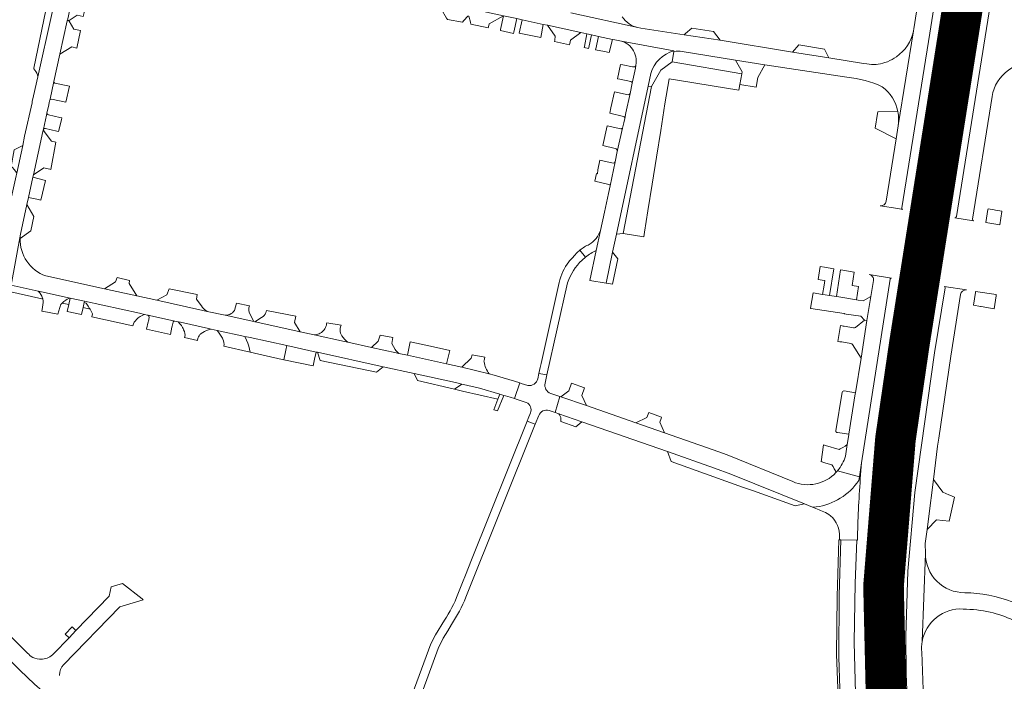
# Model space of a CAD drawing. Header units: metres. Extents: x 166325 to 190320, y 381923 to 404576.
# Tile 807 of 1056: x 176964 to 177328, y 397032 to 397277. Entities that reach past the tile are written whole.
import ezdxf

# ---------------------------------------------------------------- set-up
doc = ezdxf.new("R2010")
doc.units = ezdxf.units.M
for name, color, linetype, lineweight in [('B-WE-VH-VERHARDING_ASFALT-GV', 8, 'Continuous', 18), ('B-WE-VH-VERHARDING_BETONSTRAATSTEEN-GV', 8, 'Continuous', 18), ('B-WE-VH-VERHARDING_N-WEG', 8, 'Continuous', 18)]:
    doc.layers.add(name, color=color, linetype=linetype, lineweight=lineweight)

msp = doc.modelspace()

# ---------------------------------------------------------------- linework, layer by layer
at = {"layer": 'B-WE-VH-VERHARDING_ASFALT-GV', "flags": 128}
for points in [[(177322.119, 397344.823), (177321.801, 397344.873), (177318.907, 397345.33), (177318.511, 397345.393), (177316.301, 397331.533), (177314.476, 397319.972), (177312.619, 397308.701), (177310.824, 397297.255), (177307.598, 397276.966), (177305.796, 397265.828), (177304.006, 397254.63), (177302.713, 397246.658), (177302.711, 397246.647), (177303.114, 397246.583), (177306.018, 397246.124), (177306.307, 397246.078), (177308.261, 397258.458), (177312.083, 397282.284), (177315.949, 397306.357), (177319.773, 397330.106), (177321.681, 397342.056)], [(177319.054, 397302.037), (177318.552, 397302.141), (177319, 397304.941), (177321.873, 397322.903), (177324.681, 397340.574), (177325.286, 397344.322), (177322.445, 397344.771), (177322.119, 397344.823), (177321.681, 397342.056), (177319.773, 397330.106), (177315.949, 397306.357), (177312.083, 397282.284), (177308.261, 397258.458), (177306.307, 397246.078), (177306.633, 397246.026), (177309.551, 397245.565), (177309.997, 397245.494), (177309.999, 397245.507), (177311.048, 397252.109), (177313.789, 397269.478), (177316.541, 397286.752), (177318.236, 397297.485), (177318.635, 397299.772), (177318.853, 397301.08)], [(177306.307, 397246.078), (177306.018, 397246.124), (177303.114, 397246.583), (177302.711, 397246.647), (177302.163, 397243.095), (177300.519, 397232.719), (177298.517, 397220.239), (177296.461, 397207.069), (177293.18, 397186.768), (177291.843, 397178.14), (177290.338, 397168.671), (177288.721, 397158.608), (177287.013, 397147.887), (177287.488, 397147.812), (177290.377, 397147.357), (177290.684, 397147.309), (177291.27, 397151.038), (177295.017, 397174.858), (177299.882, 397205.587), (177302.589, 397222.718), (177305.912, 397243.572)], [(177309.997, 397245.494), (177309.551, 397245.565), (177306.633, 397246.026), (177306.307, 397246.078), (177305.912, 397243.572), (177302.589, 397222.718), (177299.882, 397205.587), (177295.017, 397174.858), (177291.27, 397151.038), (177290.684, 397147.309), (177291.01, 397147.258), (177293.901, 397146.802), (177294.295, 397146.74), (177295.011, 397151.523), (177297.948, 397170.362), (177301.087, 397190.201), (177303.731, 397206.563), (177307.483, 397230.046)], [(177290.684, 397147.309), (177290.377, 397147.357), (177287.488, 397147.812), (177287.013, 397147.887), (177287.013, 397147.883), (177286.867, 397147.056), (177285.349, 397137.312), (177284.222, 397129.83), (177283.039, 397121.302), (177282.179, 397114.965), (177281.539, 397109.999), (177280.679, 397102.461), (177279.863, 397094.938), (177279.439, 397089.837), (177278.809, 397082.921), (177278.347, 397076.075), (177278.035, 397070.733), (177277.754, 397063.8), (177277.601, 397057.545), (177277.542, 397055.429), (177277.381, 397047.898), (177277.819, 397047.897), (177280.781, 397047.893), (177281.124, 397047.893), (177281.119, 397051.951), (177281.349, 397064.101), (177281.92, 397076.017), (177282.759, 397088.082), (177283.919, 397100.092), (177285.368, 397112.082), (177287.537, 397127.096), (177289.379, 397139.016)], [(177294.295, 397146.74), (177293.901, 397146.802), (177291.01, 397147.258), (177290.684, 397147.309), (177289.379, 397139.016), (177287.537, 397127.096), (177285.368, 397112.082), (177283.919, 397100.092), (177282.759, 397088.082), (177281.92, 397076.017), (177281.349, 397064.101), (177281.119, 397051.951), (177281.124, 397047.893), (177281.454, 397047.893), (177284.335, 397047.889), (177284.783, 397047.888), (177284.789, 397050.562), (177284.895, 397057.756), (177285.246, 397068.309), (177285.789, 397078.071), (177286.188, 397083.73), (177286.742, 397090.208), (177287.371, 397096.556), (177287.895, 397101.685), (177288.477, 397106.566), (177289.118, 397111.911), (177290.326, 397120.656), (177291.375, 397128.188)], [(177275.714, 396977.37), (177275.481, 396980.451), (177275.398, 396981.708), (177274.055, 397002.053), (177272.871, 397023.378), (177272.268, 397046.845), (177272.612, 397068.724), (177273.174, 397084.56), (177267.32, 397084.738), (177266.672, 397064.271), (177266.52, 397041.349), (177267.283, 397018.242), (177268.563, 396996.625), (177269.421, 396984.393), (177269.735, 396979.905), (177270.176, 396973.62), (177271.834, 396951.552), (177275.146, 396908.046), (177280.924, 396908.456)]]:
    msp.add_lwpolyline(points, close=True, dxfattribs=at)
for points in [[(177171.636, 397188.175), (177172.912, 397189.278), (177170.861, 397191.86), (177169.659, 397190.798), (177168.801, 397189.888), (177168.054, 397189.031), (177167.025, 397187.85), (177166.753, 397187.538)], [(177163.201, 397179.835), (177156.503, 397149.91), (177156.165, 397148.402), (177155.68, 397146.233), (177158.667, 397145.745), (177166.287, 397179.776)], [(177128.656, 397063.561), (177154.343, 397127.507), (177151.304, 397128.549), (177130.809, 397077.34), (177128.536, 397071.661), (177127.437, 397068.914), (177125.718, 397064.619)], [(177120.742, 397054.983), (177117.384, 397049.634), (177115.697, 397046.316), (177107.944, 397025.21), (177089.253, 396973.171), (177092.121, 396972.181), (177110.998, 397024.369), (177118.442, 397044.619), (177120.29, 397048.347), (177121.959, 397051.102), (177123.38, 397053.447)], [(177281.523, 397027.663), (177281.256, 397035.386), (177281.129, 397042.906), (177281.124, 397047.893), (177280.781, 397047.893), (177277.819, 397047.897), (177277.381, 397047.898), (177277.381, 397047.71), (177277.385, 397046.468), (177277.518, 397038.694), (177278.124, 397023.462)], [(177285.236, 397027.565), (177284.882, 397035.088), (177284.801, 397041.762), (177284.783, 397047.888), (177284.335, 397047.889), (177281.454, 397047.893), (177281.124, 397047.893), (177281.129, 397042.906), (177281.256, 397035.386), (177281.523, 397027.663)]]:
    msp.add_lwpolyline(points, dxfattribs=at)
at = {"layer": 'B-WE-VH-VERHARDING_ASFALT-GV'}
for points in [[(177166.753, 397187.538, 0.1184181), (177163.201, 397179.835)], [(177166.287, 397179.776, -0.1251155), (177171.636, 397188.175)], [(177125.718, 397064.619, -0.0516319), (177120.742, 397054.983)], [(177123.38, 397053.447, 0.0512074), (177128.656, 397063.561)]]:
    msp.add_lwpolyline(points, format="xyb", dxfattribs=at)
at = {"layer": 'B-WE-VH-VERHARDING_BETONSTRAATSTEEN-GV', "flags": 128}
for points in [[(176992.497, 397317.7), (176987.551, 397318.692), (176984.103, 397319.428), (176981.145, 397304.478), (176980.473, 397301.435), (176970.41, 397255.937), (176968.835, 397248.844), (176968.374, 397246.769), (176968.26, 397246.255), (176965.542, 397233.93), (176964.826, 397230.56), (176962.651, 397220.316), (176962.435, 397219.297), (176956.96, 397194.923), (176956.761, 397193.989), (176956.504, 397192.788)], [(177297.888, 397296.581), (177294.248, 397273.61), (177294.132, 397272.888), (177288.512, 397237.85), (177288.503, 397237.794), (177287.74, 397233.009), (177284.058, 397209.925)], [(177300.192, 397271.999), (177304.141, 397297.149)], [(177324.332, 397294.004), (177310.051, 397204.277)], [(177088.346, 397290.221), (177101.39, 397287.395), (177103.176, 397287.008), (177112.651, 397284.954), (177114.079, 397284.645), (177117.727, 397283.855), (177120.388, 397283.278), (177142.549, 397278.476), (177147.464, 397277.411), (177149.465, 397276.977), (177157.313, 397275.277), (177158.852, 397274.943), (177171.211, 397272.265), (177173.457, 397271.778), (177175.16, 397271.409), (177177.735, 397270.851), (177182.94, 397269.723), (177183.758, 397269.546), (177184.403, 397269.448), (177186.158, 397269.12), (177205.622, 397265.48), (177205.592, 397265.268)], [(176956.504, 397192.788), (176955.554, 397188.343), (176953.95, 397180.311), (176958.24, 397179.364), (176959.082, 397179.18), (176960.59, 397178.849), (176963.976, 397197.77), (176966.368, 397208.726), (176966.936, 397211.307), (176968.575, 397218.752), (176968.785, 397219.707), (176972.315, 397235.745), (176972.483, 397236.507), (176973.645, 397241.789), (176973.797, 397242.479), (176974.475, 397245.558), (176974.662, 397246.408), (176974.869, 397247.349), (176974.921, 397247.589), (176976.337, 397254.172), (176978.607, 397264.332), (176981.32, 397276.579), (176981.365, 397276.783), (176983.027, 397284.409)], [(177167.502, 397279.506), (177192.3, 397274.09)], [(177276.976, 397260.652), (177275.717, 397260.856), (177262.896, 397262.911), (177249.405, 397265.074), (177222.701, 397269.408), (177209.371, 397271.422), (177193.414, 397273.916), (177192.3, 397274.09), (177167.502, 397279.506)], [(177288.512, 397237.85), (177294.132, 397272.888)], [(177289.834, 397207.489), (177300.192, 397271.999)], [(177205.622, 397265.48), (177186.158, 397269.12), (177186.584, 397268.98), (177187.309, 397268.675), (177188, 397268.297), (177188.648, 397267.852), (177189.249, 397267.343), (177189.794, 397266.776), (177190.28, 397266.157), (177190.699, 397265.491), (177191.05, 397264.786), (177191.326, 397264.049), (177191.527, 397263.289), (177191.65, 397262.511), (177191.693, 397261.725), (177191.656, 397260.939), (177191.539, 397260.161), (177191.411, 397259.165), (177190.2, 397253.534), (177189.375, 397249.704), (177187.844, 397242.607), (177187.401, 397240.553), (177187.043, 397238.892), (177186.629, 397236.97), (177184.674, 397228.257), (177183.899, 397224.461), (177182.015, 397215.577), (177181.402, 397212.735), (177179.933, 397205.921)], [(177205.592, 397265.268), (177204.981, 397261.424), (177230.664, 397256.98), (177230.805, 397257.743), (177228.398, 397262.1), (177208.705, 397265.294)], [(177208.705, 397265.294), (177228.398, 397262.1), (177239.192, 397260.327), (177269.568, 397255.733)], [(177190.325, 397259.586), (177186.682, 397260.286), (177185.884, 397260.467), (177184.721, 397255.221), (177185.594, 397255.03), (177189.717, 397254.13)], [(177190.2, 397253.534), (177191.411, 397259.165)], [(177191.411, 397259.165), (177191.539, 397260.161)], [(177179.933, 397205.921), (177178.46, 397199.092), (177176.879, 397191.741), (177174.512, 397180.587), (177180.488, 397179.664), (177182.925, 397191.043), (177184.355, 397197.722), (177196.086, 397252.49), (177197.071, 397257.088)], [(176976.337, 397254.172), (176974.921, 397247.589), (176974.869, 397247.349), (176975.046, 397247.563), (176975.446, 397247.646), (176980.721, 397246.485), (176982.165, 397252.413)], [(176982.165, 397252.413), (176976.758, 397253.603)], [(177188.66, 397249.244), (177183.639, 397250.341), (177182.327, 397244.424), (177181.883, 397242.421), (177186.941, 397241.299), (177187.149, 397241.164), (177187.303, 397240.97), (177187.388, 397240.737), (177187.401, 397240.553), (177187.844, 397242.607), (177189.375, 397249.704)], [(177316.033, 397203.338), (177323.219, 397248.587)], [(177288.405, 397243.052), (177281.015, 397242.905), (177280.914, 397242.39), (177279.98, 397236.894), (177280.292, 397236.844), (177287.74, 397233.009), (177288.503, 397237.794), (177288.512, 397237.85)], [(177184.674, 397228.257), (177186.629, 397236.97), (177186.582, 397236.917), (177186.387, 397236.773), (177186.156, 397236.699), (177185.914, 397236.705), (177180.863, 397237.824), (177179.316, 397230.476), (177183.916, 397229.433)], [(177183.184, 397224.001), (177178.183, 397225.094), (177177.439, 397221.562)], [(177182.015, 397215.577), (177183.899, 397224.461)], [(177177.439, 397221.562), (177177.289, 397220.071), (177176.934, 397220.107), (177176.308, 397217.282), (177181.525, 397216.143)], [(177281.882, 397208.243), (177288.391, 397207.198), (177290.208, 397206.907)], [(177309.517, 397203.813), (177316.423, 397202.728)], [(176963.851, 397196.137), (176963.89, 397196.955), (176963.976, 397197.77), (176960.59, 397178.849), (176970.545, 397176.669), (176971.826, 397176.389), (176982.348, 397174.085), (176987.684, 397172.917), (177007.944, 397168.481), (177009.891, 397168.055), (177010.957, 397167.821), (177011.659, 397167.667), (177021.029, 397165.616), (177022.283, 397165.341), (177023.173, 397165.146), (177033.53, 397162.879), (177034.514, 397162.663), (177036.772, 397162.169), (177046.93, 397159.945), (177048.882, 397159.517), (177062.523, 397156.53)], [(177176.879, 397191.741), (177178.46, 397199.092)], [(177170.861, 397191.86), (177172.912, 397189.278)], [(177062.523, 397156.53), (177073.317, 397154.167), (177073.774, 397154.067), (177098.083, 397148.744), (177109.58, 397146.227), (177124.85, 397142.883), (177127.193, 397142.319), (177127.845, 397142.162), (177133.73, 397140.744), (177141.195, 397138.577), (177142.757, 397138.123), (177143.314, 397137.961), (177145.073, 397137.451), (177146.646, 397136.948), (177148.602, 397142.718), (177146.599, 397143.344), (177142.447, 397144.641), (177141.257, 397145.012), (177139.165, 397145.666), (177137.261, 397146.121), (177127.142, 397148.537), (177121.572, 397149.765), (177107.07, 397152.947), (177103.943, 397153.633), (177102.913, 397153.859), (177093.795, 397155.86), (177085.04, 397157.782), (177083.772, 397158.06), (177072.614, 397160.508), (177067.353, 397161.663), (177050.304, 397165.404), (177039.651, 397167.741), (177033.076, 397169.184), (177031.46, 397169.539), (177014.395, 397173.283), (177007.018, 397174.902), (176995.037, 397177.531), (176973.328, 397182.295)], [(177286.102, 397181.499), (177277.838, 397182.844)], [(177266.135, 397110.271), (177274.161, 397108.003), (177274.974, 397113.23), (177285.525, 397181.06)], [(177279.327, 397180.568), (177278.38, 397174.646), (177276.983, 397165.828), (177274.772, 397151.867), (177272.734, 397139.141), (177272.668, 397138.73), (177270.272, 397123.771), (177270.231, 397123.513), (177269.663, 397119.963), (177268.979, 397115.694)], [(177305.851, 397177.863), (177301.997, 397153.862), (177294.671, 397102.245), (177292.035, 397073.171), (177291.368, 397049.093), (177291.526, 397035.137), (177292.621, 397008.059), (177293.199, 397000), (177295.025, 396976.29), (177295.337, 396973.277)], [(177297.389, 397047.123), (177298.577, 397079.72), (177298.545, 397083.351), (177299.229, 397088.575), (177299.462, 397090.352), (177299.733, 397092.529), (177301.544, 397107.076), (177303.078, 397119.395), (177303.595, 397122.27), (177307.934, 397152.658), (177311.552, 397175.396)], [(177313.834, 397177.103), (177305.471, 397178.428)], [(177135.655, 397152.249), (177131.044, 397153.106), (177130.606, 397151.894), (177127.142, 397148.537), (177137.261, 397146.121)], [(177135.394, 397150.998), (177135.655, 397152.249)], [(177157.976, 397142.661), (177158.667, 397145.745), (177155.68, 397146.233), (177155.229, 397144.216)], [(177151.534, 397141.802), (177149.159, 397142.544), (177148.602, 397142.718), (177146.646, 397136.948), (177147.655, 397136.625), (177150.999, 397135.547)], [(177163.465, 397137.704), (177160.065, 397138.887)], [(177159.444, 397132.61), (177161.714, 397131.819), (177163.465, 397137.704)], [(177225.272, 397116.129), (177220.119, 397117.992), (177202.061, 397124.275), (177191.542, 397128.006), (177173.258, 397134.421), (177163.729, 397137.612), (177163.465, 397137.704), (177161.714, 397131.819), (177163.024, 397131.362), (177171.597, 397128.374), (177203.276, 397117.334), (177220.644, 397111.281), (177226.63, 397108.972), (177253.9, 397098.023), (177256.872, 397096.83), (177258.209, 397096.881)], [(177152.538, 397131.632), (177151.712, 397129.568), (177151.304, 397128.549), (177154.343, 397127.507), (177155.615, 397130.673)], [(177268.979, 397115.694), (177269.663, 397119.963), (177268.86, 397119.37), (177268.011, 397118.844), (177267.124, 397118.387), (177266.65, 397118.179), (177261.597, 397119.616), (177260.906, 397119.813), (177260.026, 397113.623), (177260.113, 397113.673), (177260.897, 397113.375), (177263.978, 397112.436), (177264.436, 397111.79), (177264.9, 397111.005), (177265.294, 397110.183), (177265.505, 397109.568), (177266.135, 397110.271)], [(177249.536, 397106.247), (177225.272, 397116.129)], [(177274.5, 397107.166), (177274.515, 397107.372), (177274.974, 397113.23), (177274.161, 397108.003)], [(177273.958, 397106.697), (177274.161, 397108.003), (177266.135, 397110.271), (177265.505, 397109.568)], [(177274.161, 397108.003), (177273.958, 397106.697)], [(177258.209, 397096.881), (177256.872, 397096.83), (177259.283, 397095.829), (177259.775, 397095.624)], [(177259.775, 397095.624), (177260.999, 397095.116)], [(177275.146, 396908.046), (177271.834, 396951.552), (177270.176, 396973.62), (177269.735, 396979.905), (177269.421, 396984.393), (177268.563, 396996.625), (177267.283, 397018.242), (177266.52, 397041.349), (177266.672, 397064.271), (177267.32, 397084.738), (177266.794, 397084.745), (177266.556, 397084.736), (177265.924, 397063.726), (177265.766, 397042.329), (177266.146, 397029.874), (177266.148, 397029.801), (177266.442, 397020.145), (177266.612, 397017.224), (177267.668, 396999.02), (177267.839, 396996.491), (177267.962, 396994.678), (177268.472, 396987.131)], [(177266.807, 397085.767), (177266.794, 397084.745), (177267.32, 397084.738), (177273.174, 397084.56)], [(177273.174, 397084.56), (177273.415, 397084.557)], [(177298.577, 397079.72), (177297.389, 397047.123)], [(176979.957, 397038.579), (177000.709, 397060.023), (177009.417, 397062.567), (177009.035, 397062.878), (177001.671, 397068.612), (176997.546, 397067.336), (176996.802, 397063.902), (176984.487, 397051.169), (176981.967, 397048.534), (176976.188, 397042.581)], [(176966.621, 397042.885), (176961.809, 397047.649), (176956.461, 397053.157), (176951.545, 397058.421), (176948.983, 397061.221), (176947.976, 397062.32)], [(176968.533, 397041.283), (176968.521, 397041.295)], [(176972.191, 397040.614), (176971.857, 397040.599)], [(177295.337, 396973.277), (177301.232, 396973.25), (177301.224, 396973.398), (177299.194, 397000), (177298.573, 397008.393), (177298.004, 397022.472), (177297.247, 397043.234)], [(176978.439, 397034.582), (176978.437, 397034.692)]]:
    msp.add_lwpolyline(points, dxfattribs=at)
for points in [[(176980.473, 397301.435), (176977.511, 397299.949), (176975.68, 397291.328), (176974.073, 397284.13), (176968.932, 397259.075), (176968.888, 397258.857), (176969.302, 397258.382), (176969.686, 397257.824), (176970.001, 397257.225), (176970.244, 397256.593), (176970.41, 397255.937)], [(176988.365, 397283.091), (176983.027, 397284.409), (176981.365, 397276.783), (176981.907, 397276.673), (176981.981, 397276.784), (176984.982, 397278.732), (176987.147, 397278.216)], [(177120.388, 397283.278), (177117.727, 397283.855), (177118.017, 397283.607), (177118.469, 397283.136), (177118.861, 397282.614), (177119.186, 397282.048), (177119.439, 397281.447), (177119.617, 397280.819), (177121.54, 397277.638), (177121.88, 397277.075), (177127.386, 397276.062), (177127.927, 397276.668), (177129.393, 397278.313), (177129.785, 397278.294), (177130.36, 397276.156), (177130.559, 397275.415), (177136.927, 397273.973), (177137.012, 397274.339), (177137.285, 397275.514), (177142.549, 397278.476)], [(177147.464, 397277.411), (177142.549, 397278.476), (177141.517, 397273.428), (177141.432, 397273.012), (177146.283, 397271.957), (177146.393, 397272.465)], [(177157.313, 397275.277), (177149.465, 397276.977), (177148.393, 397272.017), (177156.33, 397270.473)], [(176986.132, 397273.008), (176983.765, 397273.463), (176981.977, 397276.448), (176981.907, 397276.557), (176981.907, 397276.673), (176981.365, 397276.783), (176981.32, 397276.579), (176978.607, 397264.332), (176982.971, 397267.037), (176984.88, 397266.51)], [(177171.211, 397272.265), (177158.852, 397274.943), (177161.714, 397270.928), (177161.554, 397269.457), (177161.495, 397268.908), (177166.992, 397267.784), (177167.073, 397268.197), (177167.313, 397269.425)], [(177220.184, 397272.709), (177212.161, 397273.872), (177209.927, 397271.91), (177209.371, 397271.422), (177222.701, 397269.408)], [(177175.16, 397271.409), (177173.457, 397271.778), (177172.474, 397267.125), (177172.389, 397266.723), (177174.073, 397266.392), (177174.148, 397266.736)], [(177182.94, 397269.723), (177177.735, 397270.851), (177176.743, 397266.282), (177176.657, 397265.884), (177179.918, 397265.244), (177181.709, 397264.892)], [(177261.331, 397266.132), (177251.803, 397267.756), (177249.405, 397265.074), (177262.896, 397262.911)], [(177199.132, 397226.146), (177200.712, 397236.021), (177202.292, 397245.894), (177203.779, 397255.192), (177212.216, 397253.821), (177220.45, 397252.484), (177228.869, 397251.116), (177229.606, 397250.99), (177229.943, 397253.095), (177230.664, 397256.98), (177204.981, 397261.424), (177200.78, 397258.423), (177197.328, 397252.299), (177186.863, 397197.931), (177194.422, 397196.747), (177194.705, 397198.472), (177195.973, 397206.397), (177197.553, 397216.272)], [(177236.591, 397255.692), (177239.192, 397260.327), (177228.398, 397262.1), (177230.805, 397257.743), (177230.664, 397256.98), (177229.943, 397253.095), (177236.031, 397252.136)], [(177197.328, 397252.299), (177196.086, 397252.49), (177184.355, 397197.722), (177186.863, 397197.931)], [(176979.137, 397239.979), (176979.326, 397240.753), (176978.592, 397240.919), (176974.375, 397241.875), (176974.149, 397241.938), (176973.969, 397242.072), (176973.846, 397242.26), (176973.797, 397242.479), (176973.645, 397241.789), (176972.483, 397236.507), (176972.647, 397236.678), (176972.858, 397236.785), (176973.093, 397236.817), (176973.3, 397236.778), (176977.462, 397235.871), (176978.103, 397235.732)], [(176977.128, 397231.725), (176975.454, 397232.163), (176972.765, 397235.694), (176972.7, 397235.792), (176972.555, 397236.105), (176972.536, 397236.167), (176972.483, 397236.507), (176972.315, 397235.745), (176968.785, 397219.707), (176972.576, 397222.205), (176974.187, 397221.88), (176974.833, 397221.75), (176975.247, 397221.666)], [(176964.826, 397230.56), (176962.148, 397229.203), (176961.615, 397228.933), (176960.548, 397222.813), (176961.095, 397222.324), (176961.676, 397221.705), (176962.196, 397221.033), (176962.651, 397220.316)], [(176973.288, 397217.563), (176968.575, 397218.752), (176966.936, 397211.307), (176970.06, 397210.619), (176971.526, 397210.296)], [(176968.888, 397204.268), (176966.368, 397208.726), (176963.976, 397197.77), (176963.89, 397196.955), (176963.851, 397196.137), (176967.798, 397198.954)], [(177326.864, 397206.126), (177326.889, 397206.264), (177324.451, 397206.647), (177324.022, 397206.714), (177321.73, 397207.048), (177321.702, 397206.865), (177320.939, 397202.013), (177326.076, 397201.2)], [(177184.858, 397188.589), (177182.925, 397191.043), (177180.488, 397179.664), (177182.85, 397179.229)], [(177264.697, 397184.937), (177261.23, 397185.489), (177259.704, 397185.732), (177258.956, 397180.987), (177260.462, 397180.749), (177261.394, 397180.602), (177261.128, 397178.913), (177260.584, 397175.464), (177261.506, 397175.318), (177263.125, 397175.063)], [(177273.814, 397178.334), (177271.483, 397178.706), (177272.283, 397183.73), (177267.99, 397184.413), (177267.23, 397184.534), (177265.674, 397174.661), (177266.544, 397174.524), (177273.045, 397173.499)], [(176960.59, 397178.849), (176959.764, 397179.028), (176959.291, 397176.65), (176971.901, 397173.89), (176972.231, 397173.796), (176972.015, 397174.476), (176971.874, 397174.811), (176971.551, 397175.422), (176971.159, 397175.992), (176970.705, 397176.513), (176970.545, 397176.669)], [(177004.202, 397179.531), (177004.357, 397180.623), (176999.733, 397181.718), (176999.126, 397180.157), (176995.037, 397177.531), (177007.018, 397174.902)], [(176982.348, 397174.085), (176971.826, 397176.389), (176970.545, 397176.669), (176970.705, 397176.513), (176971.159, 397175.992), (176971.551, 397175.422), (176971.874, 397174.811), (176972.015, 397174.476), (176972.231, 397173.796), (176972.362, 397173.117), (176972.413, 397172.428), (176972.021, 397169.911), (176971.928, 397169.311), (176972.04, 397169.289), (176977.753, 397168.153), (176978.869, 397171.872), (176979.049, 397171.828), (176979.367, 397172.188), (176979.496, 397172.334), (176979.992, 397172.793), (176980.729, 397173.333), (176981.316, 397173.666), (176981.933, 397173.94)], [(177029.074, 397173.701), (177029.363, 397175.448), (177018.954, 397177.499), (177018.159, 397175.283), (177014.395, 397173.283), (177031.46, 397169.539), (177033.076, 397169.184), (177032.542, 397169.477), (177032.052, 397169.837), (177031.612, 397170.259), (177031.232, 397170.734), (177031.13, 397170.887)], [(177278.38, 397174.646), (177275.575, 397173.101), (177273.751, 397173.388), (177273.045, 397173.499), (177266.544, 397174.524), (177265.674, 397174.661), (177263.976, 397174.929), (177263.125, 397175.063), (177261.506, 397175.318), (177260.584, 397175.464), (177257.061, 397176.019), (177256.104, 397170.333), (177256.229, 397170.313), (177268.486, 397168.352), (177268.704, 397168.317), (177269.292, 397168.223), (177274.669, 397167.363), (177276.055, 397165.958), (177276.983, 397165.828)], [(177324.7, 397174.966), (177324.766, 397175.389), (177317.135, 397176.586), (177317.06, 397176.117), (177316.32, 397171.461), (177319.009, 397170.999), (177319.178, 397170.97), (177323.945, 397170.151)], [(176981.829, 397171.715), (176982.348, 397174.085), (176981.933, 397173.94), (176981.316, 397173.666), (176980.729, 397173.333), (176979.992, 397172.793), (176979.496, 397172.334), (176979.367, 397172.188)], [(176982.348, 397174.085), (176981.829, 397171.715), (176981.279, 397169.201), (176986.614, 397168.033), (176987.176, 397170.597), (176987.178, 397170.604), (176987.601, 397172.536), (176987.684, 397172.917)], [(176989.703, 397169.973), (176989.571, 397170.198), (176988.993, 397171.141), (176988.494, 397171.92), (176988.243, 397172.189), (176987.941, 397172.398), (176987.601, 397172.536), (176987.178, 397170.604)], [(176987.684, 397172.917), (176987.601, 397172.536), (176987.941, 397172.398), (176988.243, 397172.189), (176988.494, 397171.92), (176988.993, 397171.141), (176989.571, 397170.198), (176989.703, 397169.973), (176990.126, 397169.249), (176990.656, 397168.298), (176990.407, 397167.184), (177005.508, 397163.804), (177005.532, 397163.883), (177005.776, 397164.531), (177006.092, 397165.145), (177006.478, 397165.719), (177006.927, 397166.245), (177007.258, 397166.527), (177007.555, 397166.78), (177008.232, 397167.251), (177008.951, 397167.654), (177009.706, 397167.986), (177009.891, 397168.055), (177007.944, 397168.481)], [(177048.547, 397168.89), (177048.419, 397169.519), (177048.402, 397169.84), (177048.462, 397170.48), (177048.641, 397171.206), (177043.833, 397172.212), (177043.08, 397169.463), (177042.778, 397169.101), (177042.352, 397168.702), (177041.875, 397168.364), (177041.356, 397168.095), (177040.806, 397167.9), (177040.234, 397167.781), (177039.651, 397167.741), (177050.304, 397165.404), (177050.324, 397165.474), (177048.796, 397168.297)], [(177011.659, 397167.667), (177010.957, 397167.821), (177011.036, 397167.788), (177011.262, 397167.638), (177011.435, 397167.429), (177011.54, 397167.179), (177011.568, 397166.908), (177011.277, 397165.589), (177011.214, 397165.301), (177010.632, 397162.657), (177019.416, 397160.69), (177020.005, 397163.364), (177020.073, 397163.672), (177020.4, 397165.157), (177020.484, 397165.355), (177020.635, 397165.51), (177020.832, 397165.601), (177021.029, 397165.616)], [(177065.82, 397167.408), (177054.944, 397169.572), (177054.856, 397169.054), (177054.763, 397168.746), (177054.487, 397168.166), (177054.104, 397167.65), (177053.876, 397167.423), (177053.36, 397167.041), (177053.076, 397166.89), (177050.679, 397165.388), (177050.324, 397165.474), (177050.304, 397165.404), (177067.353, 397161.663), (177065.278, 397165.056)], [(177022.283, 397165.341), (177022.377, 397165.249), (177022.959, 397164.61), (177023.48, 397163.921), (177023.935, 397163.186), (177024.121, 397162.814), (177024.321, 397162.413), (177024.603, 397161.698), (177024.767, 397161.048), (177024.853, 397160.382), (177024.659, 397159.517), (177029.389, 397158.458), (177029.581, 397159.314), (177029.77, 397159.779), (177030.03, 397160.21), (177030.354, 397160.595), (177030.544, 397160.761), (177030.734, 397160.927), (177030.811, 397160.983), (177031.422, 397161.411), (177032.076, 397161.79), (177032.765, 397162.117), (177033.481, 397162.386), (177034.218, 397162.597), (177034.514, 397162.663), (177033.53, 397162.879), (177023.173, 397165.146)], [(177082.193, 397162.299), (177082.237, 397162.895), (177082.361, 397163.48), (177082.561, 397164.043), (177082.581, 397164.089), (177077.228, 397164.983), (177077.179, 397164.557), (177077.083, 397164.095), (177076.941, 397163.645), (177076.756, 397163.212), (177076.53, 397162.798), (177076.264, 397162.408), (177075.956, 397162.042), (177075.619, 397161.713), (177075.251, 397161.418), (177074.856, 397161.16), (177074.438, 397160.943), (177074, 397160.767), (177073.547, 397160.636), (177073.083, 397160.549), (177072.614, 397160.508), (177083.772, 397158.06), (177085.04, 397157.782), (177084.406, 397158.296), (177083.826, 397158.87), (177083.303, 397159.497), (177082.844, 397160.171), (177082.452, 397160.886), (177082.345, 397161.117), (177082.229, 397161.703)], [(177276.983, 397165.828), (177276.055, 397165.958), (177272.684, 397163.279), (177272.398, 397163.17), (177272.052, 397163.156), (177268.572, 397163.721), (177268.183, 397163.784), (177267.766, 397163.851), (177267.181, 397163.946), (177266.232, 397158.11), (177266.988, 397157.99), (177267.643, 397157.887), (177271.058, 397157.347), (177271.382, 397157.222), (177271.628, 397156.977), (177274.772, 397151.867)], [(177047.106, 397159.616), (177046.93, 397159.945), (177036.772, 397162.169), (177037.207, 397161.531), (177038.703, 397159.244), (177038.78, 397159.079), (177038.857, 397158.914), (177039.082, 397158.285), (177039.23, 397157.634), (177039.299, 397156.97), (177039.143, 397156.274), (177048.87, 397154.097), (177048.671, 397155.244), (177048.393, 397156.375), (177048.039, 397157.484), (177047.609, 397158.566)], [(177101.683, 397159.554), (177096.963, 397160.446), (177096.276, 397158.14), (177093.795, 397155.86), (177102.913, 397153.859), (177103.943, 397153.633), (177103.493, 397153.955), (177103.095, 397154.339), (177102.756, 397154.776), (177102.593, 397155.044), (177101.238, 397157.264)], [(177062.523, 397156.53), (177048.882, 397159.517), (177046.93, 397159.945), (177047.106, 397159.616), (177047.609, 397158.566), (177048.039, 397157.484), (177048.393, 397156.375), (177048.671, 397155.244), (177048.87, 397154.097), (177060.777, 397151.432), (177061.392, 397151.294), (177062.161, 397154.857)], [(177122.783, 397154.725), (177117.77, 397155.812), (177112.203, 397157.02), (177108.132, 397157.903), (177107.07, 397152.947), (177121.572, 397149.765)], [(177062.523, 397156.53), (177062.161, 397154.857), (177061.392, 397151.294), (177072.207, 397149.071), (177072.731, 397151.475), (177073.317, 397154.167)], [(177073.774, 397154.067), (177074.827, 397151.076), (177095.668, 397146.671), (177098.083, 397148.744)], [(177109.58, 397146.227), (177110.749, 397143.581), (177124.489, 397140.419), (177127.193, 397142.319), (177124.85, 397142.883)], [(177133.73, 397140.744), (177127.845, 397142.162), (177127.193, 397142.319), (177124.489, 397140.419), (177127.434, 397139.741), (177140.504, 397136.767), (177141.195, 397138.577)], [(177171.5, 397138.048), (177172.549, 397140.88), (177167.748, 397142.657), (177166.799, 397139.861), (177163.729, 397137.612), (177173.258, 397134.421)], [(177142.757, 397138.123), (177141.195, 397138.577), (177140.504, 397136.767), (177138.982, 397132.782), (177140.428, 397132.449)], [(177272.668, 397138.73), (177272.734, 397139.141), (177268.509, 397139.781), (177268.368, 397139.765), (177268.128, 397139.676), (177267.926, 397139.519), (177267.783, 397139.307), (177265.461, 397125.024), (177265.479, 397124.805), (177265.574, 397124.606), (177265.733, 397124.454), (177265.936, 397124.368), (177266.049, 397124.354), (177270.272, 397123.771)], [(177163.024, 397131.362), (177163.309, 397130.976), (177163.557, 397130.513), (177163.73, 397130.018), (177163.827, 397129.503), (177163.845, 397128.979), (177163.782, 397128.458), (177169.296, 397126.473), (177171.597, 397128.374)], [(177200.842, 397129.554), (177201.03, 397130.081), (177196.299, 397131.861), (177195.638, 397129.988), (177191.542, 397128.006), (177202.061, 397124.275), (177200.352, 397128.18)], [(177226.63, 397108.972), (177220.644, 397111.281), (177203.276, 397117.334), (177204.627, 397113.754), (177231.011, 397104.245), (177234.993, 397102.81), (177250.414, 397097.252), (177253.9, 397098.023)], [(177309.289, 397100.541), (177307.55, 397101.279), (177307.2, 397101.427), (177305.034, 397102.346), (177301.544, 397107.076), (177299.733, 397092.529), (177299.462, 397090.352), (177299.229, 397088.575), (177302.682, 397092.175), (177307.37, 397091.612)], [(176981.967, 397048.534), (176984.487, 397051.169), (176983.091, 397052.534), (176980.495, 397049.9)]]:
    msp.add_lwpolyline(points, close=True, dxfattribs=at)
at = {"layer": 'B-WE-VH-VERHARDING_BETONSTRAATSTEEN-GV'}
for points in [[(177192.3, 397274.09, -0.1951384), (177186.481, 397278.109)], [(177294.132, 397272.888, -0.2029034), (177287.834, 397263.356)], [(177197.071, 397257.088, -0.2684886), (177205.622, 397265.48)], [(177205.592, 397265.268, -0.0783836), (177208.705, 397265.294)], [(177287.834, 397263.356, -0.0665675), (177284.572, 397261.497)], [(177191.539, 397260.161, -0.3682943), (177190.325, 397259.586)], [(177283.591, 397261.141, -0.1189812), (177276.976, 397260.652)], [(177284.572, 397261.497, -0.0185016), (177283.591, 397261.141)], [(177323.219, 397248.587, -0.4252362), (177340.616, 397260.809)], [(177269.568, 397255.733, -0.0871196), (177282.652, 397252.261)], [(176976.758, 397253.603, -0.413951), (176976.337, 397254.172)], [(177189.717, 397254.13, -0.3715451), (177190.2, 397253.534)], [(177282.652, 397252.261, -0.1848844), (177288.405, 397243.052)], [(177189.375, 397249.704, -0.392156), (177188.66, 397249.244)], [(177288.512, 397237.85, 0.0859317), (177288.405, 397243.052)], [(177183.916, 397229.433, -0.4084004), (177184.674, 397228.257)], [(177183.899, 397224.461, -0.392156), (177183.184, 397224.001)], [(177181.525, 397216.143, -0.3541047), (177182.015, 397215.577)], [(177284.058, 397209.925, -0.4110586), (177281.882, 397208.243)], [(177290.208, 397206.907, -0.416189), (177289.834, 397207.489)], [(177310.051, 397204.277, -0.4329856), (177309.517, 397203.813)], [(177316.423, 397202.728, -0.4398323), (177316.033, 397203.338)], [(177178.46, 397199.092, -0.1672927), (177174.318, 397193.939)], [(176973.328, 397182.295, -0.3202209), (176963.851, 397196.137)], [(177174.318, 397193.939, 0.0650454), (177170.861, 397191.86)], [(177172.912, 397189.278, -0.0581828), (177176.879, 397191.741)], [(177277.838, 397182.844, -0.4151546), (177279.327, 397180.568)], [(177285.525, 397181.06, -0.4212423), (177286.102, 397181.499)], [(177305.471, 397178.428, -0.4138475), (177305.851, 397177.863)], [(177311.552, 397175.396, -0.4139241), (177313.834, 397177.103)], [(177135.403, 397150.498, -0.0939698), (177135.394, 397150.998)], [(177137.261, 397146.121, -0.1128053), (177135.403, 397150.498)], [(177155.229, 397144.216, -0.4048269), (177151.534, 397141.802)], [(177160.065, 397138.887, -0.3849723), (177157.976, 397142.661)], [(177150.999, 397135.547, -0.4140293), (177152.538, 397131.632)], [(177155.615, 397130.673, -0.3936432), (177159.444, 397132.61)], [(177266.135, 397110.271, 0.1077449), (177268.979, 397115.694)], [(177265.505, 397109.568, -0.3108005), (177249.536, 397106.247)], [(177273.958, 397106.697, -0.2120557), (177258.209, 397096.881)], [(177273.415, 397084.557, -0.0118099), (177274.5, 397107.166)], [(177260.999, 397095.116, -0.0782988), (177263.5, 397093.618)], [(177263.5, 397093.618, -0.2421466), (177266.807, 397085.767)], [(177313.141, 397065.184, -0.4173196), (177298.577, 397079.72)], [(177330.714, 397061.779, 0.0912237), (177313.141, 397065.184)], [(177297.389, 397047.123, -0.3815772), (177312.551, 397059.159)], [(177312.551, 397059.159, -0.0435797), (177322.509, 397058.005)], [(177322.509, 397058.005, -0.0469223), (177331.038, 397055.055)], [(176953.233, 397047.082, 0.0397446), (176997.865, 397007.526)], [(177297.247, 397043.234, -0.0673642), (177297.389, 397047.123)], [(176968.521, 397041.295, -0.1020153), (176966.621, 397042.885)], [(176971.857, 397040.599, -0.1437812), (176968.533, 397041.283)], [(176976.188, 397042.581, -0.1948604), (176972.191, 397040.614)], [(176978.437, 397034.692, -0.1892784), (176979.957, 397038.579)]]:
    msp.add_lwpolyline(points, format="xyb", dxfattribs=at)
at = {"layer": 'B-WE-VH-VERHARDING_N-WEG', "const_width": 15, "flags": 128}
msp.add_lwpolyline([(176774.264, 395699.636), (176896.784, 395801.268), (176957.882, 395853.988), (176996.882, 395882.318), (177044.499, 395912.234), (177128.703, 395953.11), (177217.269, 395995.142), (177251.28, 396019.619), (177273.955, 396039.564), (177292.095, 396060.867), (177316.614, 396101.756), (177333.847, 396151.163), (177340.892, 396185.971), (177341.799, 396228.126), (177339.531, 396251.016), (177324.8, 396437.116), (177307.389, 396676.136), (177285.665, 396956.696), (177283.093, 397067.616), (177287.503, 397121.973), (177292.647, 397157.233), (177345.028, 397488.163)], dxfattribs=at)

doc.saveas('drawing.dxf')
